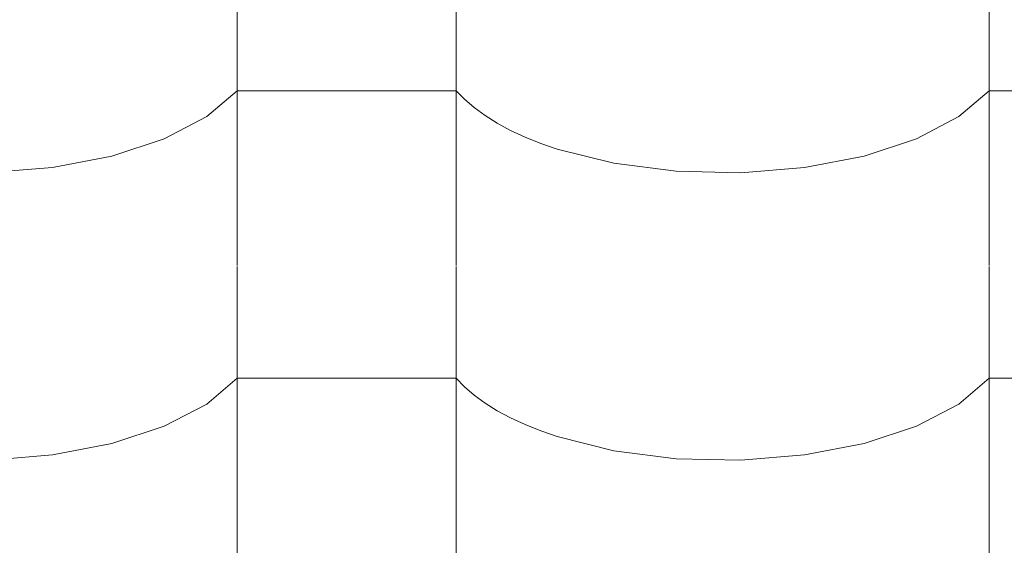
# Model space of a CAD drawing. Header units: millimetres. Extents: x -36478 to 31050, y -14815 to 11827.
# Tile 435 of 656: x -10179 to -9963, y 10681 to 10798. Entities that reach past the tile are written whole.
import ezdxf

# ---------------------------------------------------------------- set-up
doc = ezdxf.new("R2010")
doc.units = ezdxf.units.MM
doc.header["$MEASUREMENT"] = 0
for name, color, linetype in [('Nové_Anotace - SP', 7, 'Continuous'), ('Nové_Kóty - SP', 7, 'Continuous'), ('Nové_Výplně - Povrchové', 7, 'Continuous')]:
    doc.layers.add(name, color=color, linetype=linetype)
doc.styles.add('GENEROVANÝ_STYL_2', font='txt')
doc.dimstyles.new('GENEROVANÝ_STYL__1', dxfattribs={"dimtxt": 125, "dimasz": 190, "dimexe": 0.18, "dimexo": 300, "dimgap": 0, "dimtad": 1, "dimdec": 0, "dimzin": 0, "dimdsep": 46, "dimtxsty": 'GENEROVANÝ_STYL_2', "dimblk": 'ARROWHEAD_6', "dimblk1": 'ARROWHEAD_6', "dimblk2": 'ARROWHEAD_6', "dimcen": 0.09, "dimclrd": 1, "dimclre": 1, "dimclrt": 1, "dimazin": 0, "dimtfac": 1, "dimtdec": 4, "dimtmove": 0, "dimatfit": 3, "dimfxl": 1, "dimtolj": 1, "dimtzin": 0, "dimarcsym": 0})
doc.dimstyles.new('GENEROVANÝ_STYL__2', dxfattribs={"dimtxt": 125, "dimasz": 190, "dimexe": 0.18, "dimexo": 300, "dimgap": 0, "dimtad": 1, "dimdec": 0, "dimzin": 0, "dimdsep": 46, "dimtxsty": 'GENEROVANÝ_STYL_2', "dimblk": 'ARROWHEAD_6', "dimblk1": 'ARROWHEAD_6', "dimblk2": 'ARROWHEAD_6', "dimcen": 0.09, "dimclrd": 1, "dimclre": 1, "dimclrt": 1, "dimazin": 0, "dimtfac": 1, "dimtdec": 4, "dimtmove": 2, "dimatfit": 3, "dimfxl": 1, "dimtolj": 1, "dimtzin": 0, "dimarcsym": 0})
doc.dimstyles.new('GENEROVANÝ_STYL__7', dxfattribs={"dimtxt": 0.18, "dimasz": 91.2, "dimexe": 0.18, "dimexo": 0.0625, "dimgap": 0, "dimtad": 0, "dimtih": 1, "dimtoh": 1, "dimdec": 4, "dimzin": 0, "dimdsep": 46, "dimcen": 0.09, "dimadec": 0, "dimazin": 0, "dimtfac": 1, "dimtdec": 4, "dimtmove": 0, "dimatfit": 3, "dimldrblk": 'ARROWHEAD_11', "dimfxl": 1, "dimtolj": 1, "dimtzin": 0, "dimarcsym": 0})

# ---------------------------------------------------------------- blocks, each defined once
blk = doc.blocks.new('*X13')
at = {"layer": 'Nové_Výplně - Povrchové', "color": 21, "linetype": 'Continuous', "lineweight": 20, "true_color": 0xffaaaa}
for p, q in [((-10131.72, 10806.8), (-10131.72, 10743.92)), ((-10083.69, 10806.8), (-10083.69, 10743.92)), ((-9966.72, 10806.8), (-9966.72, 10743.92)), ((-10138.39, 10776.58), (-10131.72, 10782.27)), ((-10107.71, 10782.27), (-10131.72, 10782.27)), ((-10083.69, 10782.27), (-10107.71, 10782.27)), ((-10083.69, 10782.27), (-10081.86, 10780.38)), ((-10081.86, 10780.38), (-10079.74, 10778.55)), ((-9973.39, 10776.58), (-9966.72, 10782.27)), ((-9942.71, 10782.27), (-9966.72, 10782.27)), ((-10079.74, 10778.55), (-10077.34, 10776.79)), ((-10147.7, 10771.72), (-10138.39, 10776.58)), ((-10077.34, 10776.79), (-10074.65, 10775.12)), ((-9982.7, 10771.72), (-9973.39, 10776.58)), ((-10074.65, 10775.12), (-10071.71, 10773.54)), ((-10159.18, 10767.92), (-10147.7, 10771.72)), ((-10071.71, 10773.54), (-10068.53, 10772.06)), ((-10068.53, 10772.06), (-10065.12, 10770.69)), ((-9994.18, 10767.92), (-9982.7, 10771.72)), ((-10065.12, 10770.69), (-10061.5, 10769.44)), ((-10172.24, 10765.39), (-10159.18, 10767.92)), ((-10061.5, 10769.44), (-10049.05, 10766.34)), ((-10007.24, 10765.39), (-9994.18, 10767.92)), ((-10186.21, 10764.26), (-10172.24, 10765.39)), ((-10049.05, 10766.34), (-10035.39, 10764.58)), ((-10021.21, 10764.26), (-10007.24, 10765.39)), ((-10035.39, 10764.58), (-10021.21, 10764.26)), ((-10131.72, 10743.7), (-10131.72, 10680.82)), ((-10083.69, 10743.7), (-10083.69, 10680.82)), ((-9966.72, 10743.7), (-9966.72, 10680.82)), ((-10138.39, 10713.48), (-10131.72, 10719.17)), ((-10107.71, 10719.17), (-10131.72, 10719.17)), ((-10083.69, 10719.17), (-10107.71, 10719.17)), ((-10083.69, 10719.17), (-10081.86, 10717.27)), ((-9973.39, 10713.48), (-9966.72, 10719.17)), ((-9942.71, 10719.17), (-9966.72, 10719.17)), ((-10081.86, 10717.27), (-10079.74, 10715.44)), ((-10147.7, 10708.61), (-10138.39, 10713.48)), ((-10079.74, 10715.44), (-10077.34, 10713.69)), ((-10077.34, 10713.69), (-10074.65, 10712.01)), ((-9982.7, 10708.61), (-9973.39, 10713.48)), ((-10074.65, 10712.01), (-10071.71, 10710.44)), ((-10071.71, 10710.44), (-10068.53, 10708.96)), ((-10159.18, 10704.82), (-10147.7, 10708.61)), ((-10068.53, 10708.96), (-10065.12, 10707.59)), ((-10065.12, 10707.59), (-10061.5, 10706.33)), ((-9994.18, 10704.82), (-9982.7, 10708.61)), ((-10172.24, 10702.29), (-10159.18, 10704.82)), ((-10061.5, 10706.33), (-10049.05, 10703.23)), ((-10007.24, 10702.29), (-9994.18, 10704.82)), ((-10049.05, 10703.23), (-10035.39, 10701.48)), ((-10186.21, 10701.16), (-10172.24, 10702.29)), ((-10035.39, 10701.48), (-10021.21, 10701.16)), ((-10021.21, 10701.16), (-10007.24, 10702.29))]:
    blk.add_line(p, q, dxfattribs=at)
blk = doc.blocks.new('výplň_6_1', base_point=(0, 0))
at = {"layer": 'Nové_Výplně - Povrchové', "color": 21, "linetype": 'Continuous', "lineweight": 20, "true_color": 0xffaaaa}
blk.add_blockref('*X13', (0, 0), dxfattribs=at)
blk = doc.blocks.new('*D6326')
at = {"layer": 'Nové_Kóty - SP', "color": 1, "linetype": 'Continuous', "lineweight": 25}
for p, q in [((-4581.24, 11091.13), (-4857.39, 11492.87)), ((-4776.94, 11199.3), (-4725.42, 11477.41)), ((-4751.18, 11338.35), (-4627.57, 11423.32)), ((-10278.77, 7538.87), (-4751.18, 11338.35)), ((-10108.84, 7291.64), (-10384.98, 7693.38)), ((-10253.01, 7677.92), (-10304.54, 7399.81)), ((-10402.39, 7453.9), (-10278.77, 7538.87))]:
    blk.add_line(p, q, dxfattribs=at)
at = {"layer": 'Nové_Kóty - SP', "color": 1, "lineweight": 25, "insert": (-8042.9, 9106.07), "char_height": 125, "attachment_point": 7, "rotation": 34.5034, "style": 'GENEROVANÝ_STYL_2'}
blk.add_mtext('\\A1;{\\pql;\\fArial|b0|i0|c0|p38;6\xa0707- KROKEV}', dxfattribs=at)
blk = doc.blocks.new('ARROWHEAD_6')
at = {"color": 0, "linetype": 'Continuous', "lineweight": 0}
for p, q in [((-0.5, -0.5), (0.5, 0.5)), ((0, 0), (-1, 0))]:
    blk.add_line(p, q, dxfattribs=at)
blk = doc.blocks.new('*D6327')
at = {"layer": 'Nové_Kóty - SP', "color": 1, "linetype": 'Continuous', "lineweight": 25}
for p, q in [((-10443.65, 7778.73), (-4851.3, 11622.72)), ((-10273.71, 7531.5), (-10549.86, 7933.25)), ((-10294.79, 7517.01), (-10570.94, 7918.75)), ((-10417.88, 7917.78), (-10469.41, 7639.67)), ((-10490.49, 7625.18), (-10438.97, 7903.29)), ((-10464.73, 7764.24), (-10443.65, 7778.73)), ((-10588.34, 7679.27), (-10464.73, 7764.24))]:
    blk.add_line(p, q, dxfattribs=at)
at = {"layer": 'Nové_Kóty - SP', "color": 1, "lineweight": 25, "insert": (-10717.64, 7620.73), "char_height": 125, "attachment_point": 7, "rotation": 34.5034, "style": 'GENEROVANÝ_STYL_2'}
blk.add_mtext('\\A1;{\\pql;\\fArial|b0|i0|c0|p38;25}', dxfattribs=at)
blk = doc.blocks.new('*D6328')
at = {"layer": 'Nové_Kóty - SP', "color": 1, "linetype": 'Continuous', "lineweight": 25}
for p, q in [((-4681.37, 11375.49), (-4957.51, 11777.24)), ((-4877.07, 11483.67), (-4825.54, 11761.78)), ((-4851.3, 11622.72), (-4727.69, 11707.69)), ((-10443.65, 7778.73), (-4851.3, 11622.72)), ((-10417.88, 7917.78), (-10469.41, 7639.67)), ((-10490.49, 7625.18), (-10438.97, 7903.29))]:
    blk.add_line(p, q, dxfattribs=at)
at = {"layer": 'Nové_Kóty - SP', "color": 1, "lineweight": 25, "insert": (-7480.19, 9877.1), "char_height": 125, "attachment_point": 7, "rotation": 34.5034, "style": 'GENEROVANÝ_STYL_2'}
blk.add_mtext('\\A1;{\\pql;\\fArial|b0|i0|c0|p38;+ 6 787}', dxfattribs=at)
blk = doc.blocks.new('ARROWHEAD_11')
at = {"color": 0, "linetype": 'Continuous', "lineweight": 0}
blk.add_line((0, 0), (-1, 0), dxfattribs=at)
at = {"color": 0, "linetype": 'Continuous', "lineweight": 0, "const_width": 0.25, "flags": 128}
blk.add_lwpolyline([(-0.125, 0, 1), (0.125, 0, 1)], format="xyb", close=True, dxfattribs=at)

msp = doc.modelspace()

# ---------------------------------------------------------------- block references
at = {"layer": 'Nové_Výplně - Povrchové', "color": 21, "linetype": 'Continuous', "lineweight": 20, "true_color": 0xffaaaa}
msp.add_blockref('výplň_6_1', (0, 0), dxfattribs=at)

# ---------------------------------------------------------------- dimensions: what is measured, and where the dimension line sits
at = {"layer": 'Nové_Kóty - SP', "color": 1, "linetype": 'Continuous', "lineweight": 25}
for base, p1, p2, text, dimstyle, picture, middle in [((-4851.3, 11622.72), (-9826.86, 6881.41), (-4515.96, 11134.85), '+ 6 787', 'GENEROVANÝ_STYL__2', '*D6328', (-7268.85, 10098.2)), ((-10443.65, 7778.73), (-9842.86, 6859.52), (-9826.86, 6881.41), '25', 'GENEROVANÝ_STYL__1', '*D6327', (-10674.52, 7726.21)), ((-4751.18, 11338.35), (-9826.86, 6881.41), (-4362.54, 10772.95), '<MeasuredValue>- KROKEV', 'GENEROVANÝ_STYL__1', '*D6326', (-7174.22, 9779.01))]:
    dim = msp.add_linear_dim(base=base, p1=p1, p2=p2, angle=34.5034, text=text, dimstyle=dimstyle, dxfattribs=at)
    dim.commit()
    dim.dimension.update_dxf_attribs({"geometry": picture, "text_midpoint": middle, "dimtype": 160, "text_rotation": 34.5034})

# ---------------------------------------------------------------- leaders
at = {"layer": 'Nové_Anotace - SP', "color": 1, "linetype": 'Continuous', "lineweight": 25, "path_type": 1, "annotation_type": 0, "has_hookline": 1, "hookline_direction": 1, "text_width": 1444.88}
msp.add_leader([(-8658.15, 10410.06), (-8780.5, 11179.88), (-8876.24, 11201.78)], dimstyle='GENEROVANÝ_STYL__7', dxfattribs=at)

doc.saveas('drawing.dxf')
